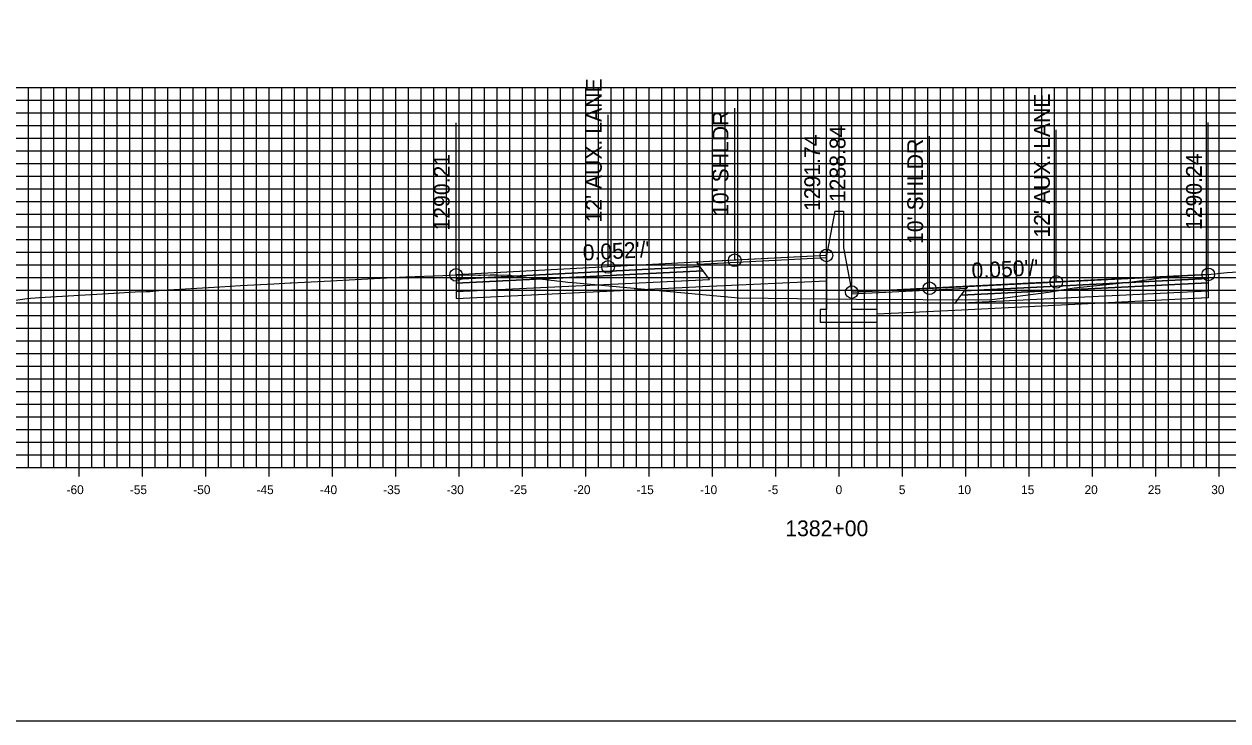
# Model space of a CAD drawing. Extents: x 674939 to 678919, y 750652 to 765176.
# Drawn here: x 678674.2 to 678769.2, y 755292.6 to 755347.6 of the extents above; entities that cross this region are included whole.
import ezdxf

# ---------------------------------------------------------------- set-up
doc = ezdxf.new("R2010")
doc.units = 0
for name, color, linetype in [('R_Alt Surface', 7, 'Continuous'), ('R_Axis', 7, 'Continuous'), ('R_Axis Annot', 7, 'Continuous'), ('R_Exist Surface', 7, 'Continuous'), ('R_Fin Surface', 7, 'Continuous'), ('R_Grid', 7, 'Continuous'), ('R_No Plot', 7, 'Continuous'), ('R_Proposed Road', 7, 'Continuous'), ('R_Xsect Elev', 7, 'Continuous'), ('R_Xsect Slope', 7, 'Continuous')]:
    doc.layers.add(name, color=color, linetype=linetype)

msp = doc.modelspace()

# ---------------------------------------------------------------- linework, layer by layer
at = {"layer": 'R_Alt Surface'}
for points in [[(678708.292, 755327.429), (678708.292, 755327.099), (678727.792, 755328.075), (678727.542, 755328.415)], [(678708.292, 755327.099), (678708.292, 755326.439), (678728.292, 755327.395), (678727.792, 755328.075)], [(678767.664, 755327.462), (678767.664, 755327.132), (678748.164, 755326.166), (678748.414, 755326.506)], [(678767.664, 755327.132), (678767.664, 755326.472), (678747.664, 755325.486), (678748.164, 755326.166)]]:
    msp.add_lwpolyline(points, close=True, dxfattribs=at)
for points in [[(678728.292, 755326.855), (678737.533, 755327.297)], [(678708.292, 755326.439), (678708.292, 755325.899), (678728.292, 755326.855)], [(678767.664, 755326.472), (678767.665, 755325.932), (678747.664, 755324.946)], [(678747.664, 755324.946), (678741.533, 755324.644)]]:
    msp.add_lwpolyline(points, dxfattribs=at)
at = {"layer": 'R_Axis'}
for p, q in [((678678.533, 755311.851), (678678.533, 755313.251)), ((678683.533, 755311.851), (678683.533, 755313.251)), ((678688.533, 755311.851), (678688.533, 755313.251)), ((678693.533, 755311.851), (678693.533, 755313.251)), ((678698.533, 755311.851), (678698.533, 755313.251)), ((678703.533, 755311.851), (678703.533, 755313.251)), ((678708.533, 755311.851), (678708.533, 755313.251)), ((678713.533, 755311.851), (678713.533, 755313.251)), ((678718.533, 755311.851), (678718.533, 755313.251)), ((678723.533, 755311.851), (678723.533, 755313.251)), ((678728.533, 755311.851), (678728.533, 755313.251)), ((678733.533, 755311.851), (678733.533, 755313.251)), ((678738.533, 755311.851), (678738.533, 755313.251)), ((678743.533, 755311.851), (678743.533, 755313.251)), ((678748.533, 755311.851), (678748.533, 755313.251)), ((678753.533, 755311.851), (678753.533, 755313.251)), ((678758.533, 755311.851), (678758.533, 755313.251)), ((678763.533, 755311.851), (678763.533, 755313.251)), ((678768.533, 755311.851), (678768.533, 755313.251)), ((678638.533, 755312.551), (678838.533, 755312.551))]:
    msp.add_line(p, q, dxfattribs=at)
at = {"layer": 'R_Exist Surface'}
msp.add_lwpolyline([(678672.767, 755325.647), (678674.431, 755325.894), (678674.716, 755325.916), (678675.062, 755325.946), (678675.407, 755325.969), (678681.286, 755326.322), (678682.973, 755326.424), (678683.839, 755326.444), (678684.117, 755326.444), (678684.835, 755326.51), (678685.183, 755326.547), (678685.478, 755326.574), (678685.573, 755326.584), (678689.652, 755326.825), (678691.28, 755326.92), (678693.919, 755327.055), (678695.196, 755327.123), (678695.302, 755327.127), (678698.397, 755327.295), (678700.321, 755327.395), (678704.32, 755327.589), (678707.247, 755327.714), (678708.292, 755327.759), (678708.51, 755327.769), (678708.571, 755327.771), (678708.871, 755327.762), (678710.072, 755327.729), (678710.221, 755327.737), (678710.973, 755327.764), (678711.022, 755327.772), (678711.474, 755327.758), (678711.918, 755327.738), (678712.069, 755327.762), (678712.371, 755327.728), (678712.597, 755327.721), (678712.646, 755327.717), (678716.921, 755327.204), (678717.106, 755327.181), (678717.511, 755327.151), (678730.582, 755325.955), (678739.893, 755325.849), (678750.393, 755325.786), (678755.057, 755326.399), (678757.091, 755326.738), (678761.664, 755327.207), (678764.315, 755327.563), (678764.421, 755327.584), (678764.563, 755327.584), (678765.596, 755327.676), (678765.95, 755327.709), (678766.517, 755327.725), (678767.551, 755327.78), (678767.604, 755327.785), (678767.664, 755327.792), (678768.643, 755327.896), (678769.151, 755327.951), (678771.281, 755328.07)], dxfattribs=at)
at = {"layer": 'R_Fin Surface'}
for points in [[(678737.533, 755329.292), (678730.292, 755328.912), (678720.292, 755328.388), (678708.292, 755327.759)], [(678767.664, 755327.792), (678755.664, 755327.195), (678745.664, 755326.697), (678739.533, 755326.392)]]:
    msp.add_lwpolyline(points, dxfattribs=at)
for points in [[(678727.41, 755328.595), (678737.533, 755329.132), (678737.533, 755329.292), (678727.292, 755328.755)], [(678708.292, 755327.759), (678708.292, 755327.429), (678727.542, 755328.415), (678727.292, 755328.755)], [(678767.664, 755327.792), (678767.664, 755327.462), (678748.414, 755326.506), (678748.664, 755326.846)], [(678748.546, 755326.686), (678739.533, 755326.232), (678739.533, 755326.392), (678748.664, 755326.846)]]:
    msp.add_lwpolyline(points, close=True, dxfattribs=at)
at = {"layer": 'R_Grid'}
for p, q in [((678638.533, 755342.551), (678838.533, 755342.551)), ((678674.533, 755312.551), (678674.533, 755342.551)), ((678675.533, 755312.551), (678675.533, 755342.551)), ((678676.533, 755312.551), (678676.533, 755342.551)), ((678677.533, 755312.551), (678677.533, 755342.551)), ((678678.533, 755312.551), (678678.533, 755342.551)), ((678679.533, 755312.551), (678679.533, 755342.551)), ((678680.533, 755312.551), (678680.533, 755342.551)), ((678681.533, 755312.551), (678681.533, 755342.551)), ((678682.533, 755312.551), (678682.533, 755342.551)), ((678683.533, 755312.551), (678683.533, 755342.551)), ((678684.533, 755312.551), (678684.533, 755342.551)), ((678685.533, 755312.551), (678685.533, 755342.551)), ((678686.533, 755312.551), (678686.533, 755342.551)), ((678687.533, 755312.551), (678687.533, 755342.551)), ((678688.533, 755312.551), (678688.533, 755342.551)), ((678689.533, 755312.551), (678689.533, 755342.551)), ((678690.533, 755312.551), (678690.533, 755342.551)), ((678691.533, 755312.551), (678691.533, 755342.551)), ((678692.533, 755312.551), (678692.533, 755342.551)), ((678693.533, 755312.551), (678693.533, 755342.551)), ((678694.533, 755312.551), (678694.533, 755342.551)), ((678695.533, 755312.551), (678695.533, 755342.551)), ((678696.533, 755312.551), (678696.533, 755342.551)), ((678697.533, 755312.551), (678697.533, 755342.551)), ((678698.533, 755312.551), (678698.533, 755342.551)), ((678699.533, 755312.551), (678699.533, 755342.551)), ((678700.533, 755312.551), (678700.533, 755342.551)), ((678701.533, 755312.551), (678701.533, 755342.551)), ((678702.533, 755312.551), (678702.533, 755342.551)), ((678703.533, 755312.551), (678703.533, 755342.551)), ((678704.533, 755312.551), (678704.533, 755342.551)), ((678705.533, 755312.551), (678705.533, 755342.551)), ((678706.533, 755312.551), (678706.533, 755342.551)), ((678707.533, 755312.551), (678707.533, 755342.551)), ((678708.533, 755312.551), (678708.533, 755342.551)), ((678709.533, 755312.551), (678709.533, 755342.551)), ((678710.533, 755312.551), (678710.533, 755342.551)), ((678711.533, 755312.551), (678711.533, 755342.551)), ((678712.533, 755312.551), (678712.533, 755342.551)), ((678713.533, 755312.551), (678713.533, 755342.551)), ((678714.533, 755312.551), (678714.533, 755342.551)), ((678715.533, 755312.551), (678715.533, 755342.551)), ((678716.533, 755312.551), (678716.533, 755342.551)), ((678717.533, 755312.551), (678717.533, 755342.551)), ((678718.533, 755312.551), (678718.533, 755342.551)), ((678719.533, 755312.551), (678719.533, 755342.551)), ((678720.533, 755312.551), (678720.533, 755342.551)), ((678721.533, 755312.551), (678721.533, 755342.551)), ((678722.533, 755312.551), (678722.533, 755342.551)), ((678723.533, 755312.551), (678723.533, 755342.551)), ((678724.533, 755312.551), (678724.533, 755342.551)), ((678725.533, 755312.551), (678725.533, 755342.551)), ((678726.533, 755312.551), (678726.533, 755342.551)), ((678727.533, 755312.551), (678727.533, 755342.551)), ((678728.533, 755312.551), (678728.533, 755342.551)), ((678729.533, 755312.551), (678729.533, 755342.551)), ((678730.533, 755312.551), (678730.533, 755342.551)), ((678731.533, 755312.551), (678731.533, 755342.551)), ((678732.533, 755312.551), (678732.533, 755342.551)), ((678733.533, 755312.551), (678733.533, 755342.551)), ((678734.533, 755312.551), (678734.533, 755342.551)), ((678735.533, 755312.551), (678735.533, 755342.551)), ((678736.533, 755312.551), (678736.533, 755342.551)), ((678737.533, 755312.551), (678737.533, 755342.551)), ((678738.533, 755312.551), (678738.533, 755342.551)), ((678739.533, 755312.551), (678739.533, 755342.551)), ((678740.533, 755312.551), (678740.533, 755342.551)), ((678741.533, 755312.551), (678741.533, 755342.551)), ((678742.533, 755312.551), (678742.533, 755342.551)), ((678743.533, 755312.551), (678743.533, 755342.551)), ((678744.533, 755312.551), (678744.533, 755342.551)), ((678745.533, 755312.551), (678745.533, 755342.551)), ((678746.533, 755312.551), (678746.533, 755342.551)), ((678747.533, 755312.551), (678747.533, 755342.551)), ((678748.533, 755312.551), (678748.533, 755342.551)), ((678749.533, 755312.551), (678749.533, 755342.551)), ((678750.533, 755312.551), (678750.533, 755342.551)), ((678751.533, 755312.551), (678751.533, 755342.551)), ((678752.533, 755312.551), (678752.533, 755342.551)), ((678753.533, 755312.551), (678753.533, 755342.551)), ((678754.533, 755312.551), (678754.533, 755342.551)), ((678755.533, 755312.551), (678755.533, 755342.551)), ((678756.533, 755312.551), (678756.533, 755342.551)), ((678757.533, 755312.551), (678757.533, 755342.551)), ((678758.533, 755312.551), (678758.533, 755342.551)), ((678759.533, 755312.551), (678759.533, 755342.551)), ((678760.533, 755312.551), (678760.533, 755342.551)), ((678761.533, 755312.551), (678761.533, 755342.551)), ((678762.533, 755312.551), (678762.533, 755342.551)), ((678763.533, 755312.551), (678763.533, 755342.551)), ((678764.533, 755312.551), (678764.533, 755342.551)), ((678765.533, 755312.551), (678765.533, 755342.551)), ((678766.533, 755312.551), (678766.533, 755342.551)), ((678767.533, 755312.551), (678767.533, 755342.551)), ((678768.533, 755312.551), (678768.533, 755342.551)), ((678638.533, 755341.551), (678838.533, 755341.551)), ((678638.533, 755340.551), (678838.533, 755340.551)), ((678638.533, 755339.551), (678838.533, 755339.551)), ((678638.533, 755338.551), (678838.533, 755338.551)), ((678638.533, 755337.551), (678838.533, 755337.551)), ((678638.533, 755336.551), (678838.533, 755336.551)), ((678638.533, 755335.551), (678838.533, 755335.551)), ((678638.533, 755334.551), (678838.533, 755334.551)), ((678638.533, 755333.551), (678838.533, 755333.551)), ((678638.533, 755332.551), (678838.533, 755332.551)), ((678638.533, 755331.551), (678838.533, 755331.551)), ((678638.533, 755330.551), (678838.533, 755330.551)), ((678638.533, 755329.551), (678838.533, 755329.551)), ((678638.533, 755328.551), (678838.533, 755328.551)), ((678638.533, 755327.551), (678838.533, 755327.551)), ((678638.533, 755326.551), (678838.533, 755326.551)), ((678638.533, 755325.551), (678838.533, 755325.551)), ((678638.533, 755324.551), (678838.533, 755324.551)), ((678638.533, 755323.551), (678838.533, 755323.551)), ((678638.533, 755322.551), (678838.533, 755322.551)), ((678638.533, 755321.551), (678838.533, 755321.551)), ((678638.533, 755320.551), (678838.533, 755320.551)), ((678638.533, 755319.551), (678838.533, 755319.551)), ((678638.533, 755318.551), (678838.533, 755318.551)), ((678638.533, 755317.551), (678838.533, 755317.551)), ((678638.533, 755316.551), (678838.533, 755316.551)), ((678638.533, 755315.551), (678838.533, 755315.551)), ((678638.533, 755314.551), (678838.533, 755314.551)), ((678638.533, 755313.551), (678838.533, 755313.551)), ((678638.533, 755312.551), (678838.533, 755312.551))]:
    msp.add_line(p, q, dxfattribs=at)
at = {"layer": 'R_No Plot'}
msp.add_lwpolyline([(678578.533, 755292.551), (678918.533, 755292.551), (678918.533, 755512.551), (678578.533, 755512.551)], close=True, dxfattribs=at)
for centre in [(678730.292, 755328.912), (678737.533, 755329.292), (678708.292, 755327.759), (678720.292, 755328.388), (678767.664, 755327.792), (678755.664, 755327.195), (678739.533, 755326.392), (678745.664, 755326.697)]:
    msp.add_circle(centre, 0.5, dxfattribs=at)
at = {"layer": 'R_Proposed Road'}
for points in [[(678738.203, 755332.792), (678737.533, 755329.292)], [(678738.203, 755332.792), (678738.203, 755332.792)], [(678738.203, 755332.792), (678738.863, 755332.792)], [(678738.863, 755332.792), (678738.863, 755329.892)], [(678737.533, 755329.292), (678737.533, 755325.017), (678737.033, 755325.017), (678737.033, 755324.017), (678741.533, 755324.017), (678741.533, 755325.017), (678739.533, 755325.017), (678739.533, 755326.392)], [(678738.863, 755329.892), (678739.533, 755326.392)]]:
    msp.add_lwpolyline(points, dxfattribs=at)
at = {"layer": 'R_Xsect Elev'}
for p, q in [((678730.292, 755328.912), (678730.292, 755340.912)), ((678737.533, 755329.292), (678737.533, 755341.292)), ((678708.292, 755327.759), (678708.292, 755339.759)), ((678720.292, 755328.388), (678720.292, 755340.388)), ((678767.664, 755327.792), (678767.664, 755339.792)), ((678745.664, 755326.697), (678745.664, 755338.697)), ((678755.664, 755327.195), (678755.664, 755339.195)), ((678739.533, 755326.392), (678739.533, 755338.392))]:
    msp.add_line(p, q, dxfattribs=at)

# ---------------------------------------------------------------- texts
at = {"layer": 'R_Axis Annot'}
for s, height, p in [('-60', 0.7, (678677.552, 755310.451)), ('-55', 0.7, (678682.546, 755310.451)), ('-50', 0.7, (678687.552, 755310.451)), ('-45', 0.7, (678692.546, 755310.451)), ('-40', 0.7, (678697.552, 755310.451)), ('-35', 0.7, (678702.546, 755310.451)), ('-30', 0.7, (678707.552, 755310.451)), ('-25', 0.7, (678712.546, 755310.451)), ('-20', 0.7, (678717.552, 755310.451)), ('-15', 0.7, (678722.546, 755310.451)), ('-10', 0.7, (678727.552, 755310.451)), ('-5', 0.7, (678732.896, 755310.451)), ('0', 0.7, (678738.252, 755310.451)), ('5', 0.7, (678743.246, 755310.451)), ('10', 0.7, (678747.902, 755310.451)), ('15', 0.7, (678752.896, 755310.451)), ('20', 0.7, (678757.902, 755310.451)), ('25', 0.7, (678762.896, 755310.451)), ('30', 0.7, (678767.902, 755310.451)), ('1382+00', 1.25, (678734.281, 755307.126))]:
    msp.add_text(s, height=height, dxfattribs=at).set_placement(p)
at = {"layer": 'R_Xsect Elev'}
for s, p in [("12' AUX. LANE", (678719.792, 755331.888)), ("12' AUX. LANE", (678755.164, 755330.695)), ("10' SHLDR", (678729.792, 755332.412)), ('1291.74', (678737.033, 755332.792)), ('1288.84', (678739.033, 755333.498)), ("10' SHLDR", (678745.164, 755330.197)), ('1290.21', (678707.792, 755331.259)), ('1290.24', (678767.164, 755331.292))]:
    msp.add_text(s, height=1.25, rotation=90, dxfattribs=at).set_placement(p)
at = {"layer": 'R_Xsect Slope'}
for s, rotation, p in [("0.052'/'", 3.00148, (678718.324, 755328.886)), ("0.050'/'", 2.84881, (678749.012, 755327.464))]:
    msp.add_text(s, height=1.25, rotation=rotation, dxfattribs=at).set_placement(p)

doc.saveas('drawing.dxf')
